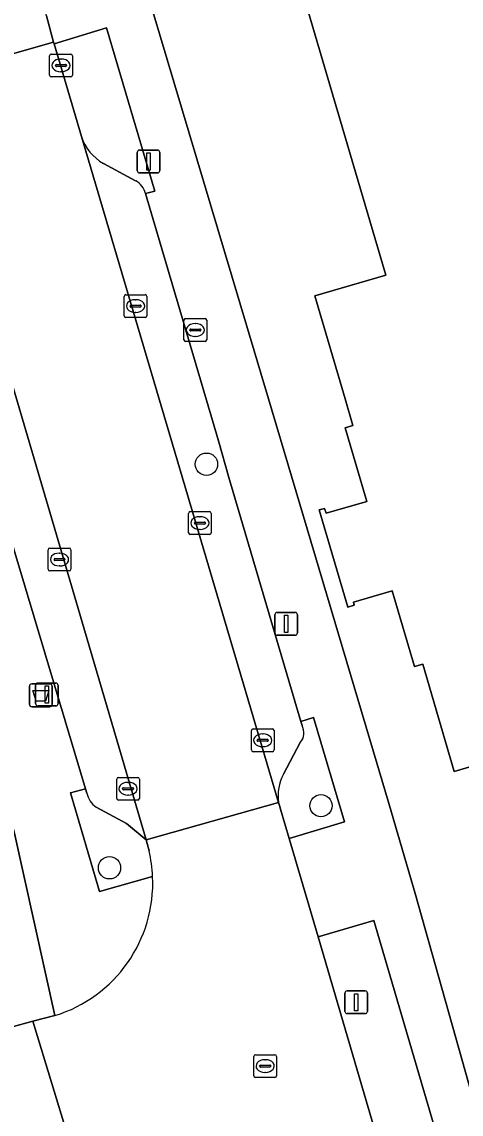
# Model space of a CAD drawing. Extents: x 159371 to 159986, y 382987 to 383597.
# Drawn here: x 159653.42 to 159672.71, y 383468.59 to 383516.55 of the extents above; entities that cross this region are included whole.
import ezdxf

# ---------------------------------------------------------------- set-up
doc = ezdxf.new("R2010")
doc.units = 0
for name, color, linetype in [('IMGEO_Afvalbak', 7, 'Continuous'), ('IMGEO_Boom', 7, 'Continuous'), ('IMGEO_Brandkraan', 7, 'Continuous'), ('IMGEO_Erf', 7, 'Continuous'), ('IMGEO_Groenvoorziening', 7, 'Continuous'), ('IMGEO_Kolk', 7, 'Continuous'), ('IMGEO_Lichtmast', 7, 'Continuous'), ('IMGEO_Pand', 7, 'Continuous'), ('IMGEO_Parkeervlak_open', 7, 'Continuous'), ('IMGEO_Rijbaan_lokaal_gesloten', 7, 'Continuous'), ('IMGEO_Rijbaan_lokaal_open', 7, 'Continuous'), ('IMGEO_Rioolput', 7, 'Continuous'), ('IMGEO_Voetpad_open', 7, 'Continuous')]:
    doc.layers.add(name, color=color, linetype=linetype)

msp = doc.modelspace()

# ---------------------------------------------------------------- linework, layer by layer
at = {"layer": 'IMGEO_Afvalbak'}
for p, q in [((159653.753, 383486.58), (159653.753, 383487.38)), ((159653.753, 383487.38), (159653.753, 383486.58)), ((159653.853, 383487.48), (159654.643, 383487.48)), ((159654.643, 383487.48), (159653.853, 383487.48)), ((159654.743, 383487.38), (159654.743, 383486.58)), ((159654.743, 383486.58), (159654.743, 383487.38)), ((159654.643, 383486.48), (159653.853, 383486.48)), ((159653.853, 383486.48), (159654.643, 383486.48))]:
    msp.add_line(p, q, dxfattribs=at)
msp.add_lwpolyline([(159653.896, 383487.194), (159654.6, 383487.194), (159654.451, 383486.724), (159654.045, 383486.724), (159653.896, 383487.194)], dxfattribs=at)
for centre, start, end in [((159653.853, 383487.38), 90, 180), ((159653.853, 383487.38), 90, 180), ((159654.643, 383487.38), 0, 90), ((159654.643, 383487.38), 360, 90), ((159653.853, 383486.58), 180, 270), ((159653.853, 383486.58), 180, 270), ((159654.643, 383486.58), 270, 0), ((159654.643, 383486.58), 270, 0)]:
    msp.add_arc(centre, 0.1, start, end, dxfattribs=at)
at = {"layer": 'IMGEO_Boom'}
for centre in [(159661.526, 383497.126), (159666.554, 383482.134), (159657.269, 383479.408)]:
    msp.add_circle(centre, 0.489, dxfattribs=at)
at = {"layer": 'IMGEO_Brandkraan'}
for p, q in [((159660.611, 383503.519), (159661.463, 383503.519)), ((159660.536, 383502.593), (159660.536, 383503.445)), ((159660.795, 383503.013), (159660.795, 383503.025)), ((159660.838, 383503.062), (159661.236, 383503.062)), ((159661.024, 383503.299), (159661.049, 383503.299)), ((159661.279, 383503.025), (159661.279, 383503.013)), ((159661.537, 383503.445), (159661.537, 383502.593)), ((159661.233, 383502.976), (159660.835, 383502.976)), ((159661.047, 383502.739), (159661.022, 383502.739)), ((159661.463, 383502.519), (159660.611, 383502.519))]:
    msp.add_line(p, q, dxfattribs=at)
for points in [[(159660.611, 383503.519), (159661.463, 383503.519)], [(159660.536, 383502.593), (159660.536, 383503.445)], [(159661.537, 383503.445), (159661.537, 383502.593)], [(159661.463, 383502.519), (159660.611, 383502.519)]]:
    msp.add_lwpolyline(points, dxfattribs=at)
for centre, radius, start, end in [((159660.613, 383503.443), 0.0765, 91.552, 178.448), ((159660.613, 383503.443), 0.0765, 91.552, 178.448), ((159661.461, 383503.443), 0.0765, 1.552, 88.448), ((159661.461, 383503.443), 0.0765, 1.552, 88.448), ((159660.835, 383503.022), 0.0403, 85.8775, 175.7526), ((159661.24, 383503.024), 0.0386, 1.7309, 96.639), ((159660.613, 383502.595), 0.0765, 181.552, 268.448), ((159660.613, 383502.595), 0.0765, 181.552, 268.448), ((159660.832, 383503.012), 0.0366, 178.938, 274.7102), ((159661.236, 383503.019), 0.043, 264.8664, 352.4533), ((159661.461, 383502.595), 0.0765, 271.552, 358.448), ((159661.461, 383502.595), 0.0765, 271.552, 358.448)]:
    msp.add_arc(centre, radius, start, end, dxfattribs=at)
for centre, major_axis, ratio, start_param, end_param in [((159661.023, 383503.019), (-0.387, 0.002), 0.722429, 4.712389, 7.853982), ((159661.048, 383503.019), (-0.39, 0.002), 0.717154, 1.570796, 4.712389)]:
    msp.add_ellipse(centre, major_axis=major_axis, ratio=ratio, start_param=start_param, end_param=end_param, dxfattribs=at)
at = {"layer": 'IMGEO_Erf'}
for points in [[(159684.794, 383487.272), (159672.41, 383483.629), (159671.023, 383488.346), (159670.662, 383488.239), (159669.682, 383491.571), (159667.98, 383491.071), (159668.019, 383490.938), (159667.736, 383490.855), (159666.481, 383495.118), (159666.714, 383495.186), (159666.778, 383494.97), (159668.566, 383495.496), (159667.617, 383498.722), (159667.957, 383498.822), (159667.611, 383500), (159666.285, 383504.513), (159669.403, 383505.431), (159665.158, 383519.859)], [(159658.841, 383518.144), (159664.244, 383500), (159669.551, 383482.179), (159670.697, 383478.285), (159681.184, 383441.029), (159689.89, 383408.493), (159695.793, 383386.432)]]:
    msp.add_lwpolyline(points, dxfattribs=at)
at = {"layer": 'IMGEO_Groenvoorziening'}
for points in [[(159658.853, 383509.007), (159659.259, 383509.12), (159657.129, 383516.285), (159654.833, 383515.586)], [(159654.833, 383515.586), (159656.035, 383511.517)], [(159657.001, 383510.333), (159658.417, 383509.566)], [(159664.688, 383482.28), (159664.727, 383482.145), (159664.772, 383481.988), (159665.153, 383480.696), (159667.591, 383481.431), (159666.222, 383486.001), (159665.669, 383485.837)], [(159665.669, 383485.837), (159665.722, 383485.659)], [(159665.644, 383484.901), (159664.906, 383483.512)], [(159656.273, 383482.683), (159656.215, 383482.877), (159655.558, 383482.691), (159656.832, 383478.365), (159659.161, 383479.026)], [(159659.004, 383480.145), (159658.876, 383480.639), (159658.011, 383481.347), (159656.684, 383482.073)]]:
    msp.add_lwpolyline(points, dxfattribs=at)
msp.add_lwpolyline([(159666.426, 383476.372), (159669.056, 383467.439), (159671.502, 383468.169), (159668.871, 383477.089)], close=True, dxfattribs=at)
for centre, radius, start, end in [((159658.029, 383512.158), 2.095, 197.8187, 240.6019), ((159657.983, 383508.778), 0.9, 14.7548, 61.1511), ((159665.133, 383485.337), 0.671, 319.5413, 28.7083), ((159666.685, 383482.562), 2.017, 151.8971, 188.0339), ((159657.216, 383482.875), 0.962, 191.4921, 236.4498), ((159653.183, 383478.758), 5.984, 2.5694, 13.404)]:
    msp.add_arc(centre, radius, start, end, dxfattribs=at)
at = {"layer": 'IMGEO_Kolk'}
for p, q in [((159654.637, 383514.208), (159654.637, 383515.06)), ((159654.712, 383515.134), (159655.564, 383515.134)), ((159655.638, 383515.06), (159655.638, 383514.208)), ((159654.896, 383514.628), (159654.896, 383514.64)), ((159655.334, 383514.591), (159654.936, 383514.591)), ((159654.939, 383514.677), (159655.337, 383514.677)), ((159655.125, 383514.914), (159655.15, 383514.914)), ((159655.38, 383514.64), (159655.38, 383514.628)), ((159655.564, 383514.134), (159654.712, 383514.134)), ((159655.148, 383514.354), (159655.123, 383514.354)), ((159657.911, 383503.644), (159657.911, 383504.496)), ((159657.986, 383504.57), (159658.838, 383504.57)), ((159658.912, 383504.496), (159658.912, 383503.644)), ((159658.17, 383504.064), (159658.17, 383504.076)), ((159658.608, 383504.027), (159658.21, 383504.027)), ((159658.213, 383504.113), (159658.611, 383504.113)), ((159658.399, 383504.35), (159658.424, 383504.35)), ((159658.654, 383504.076), (159658.654, 383504.064)), ((159658.838, 383503.57), (159657.986, 383503.57)), ((159658.422, 383503.79), (159658.397, 383503.79)), ((159660.737, 383494.117), (159660.737, 383494.969)), ((159660.812, 383495.043), (159661.664, 383495.043)), ((159661.738, 383494.969), (159661.738, 383494.117)), ((159660.996, 383494.537), (159660.996, 383494.549)), ((159661.434, 383494.5), (159661.036, 383494.5)), ((159661.039, 383494.586), (159661.437, 383494.586)), ((159661.225, 383494.823), (159661.25, 383494.823)), ((159661.48, 383494.549), (159661.48, 383494.537)), ((159661.664, 383494.043), (159660.812, 383494.043)), ((159661.248, 383494.263), (159661.223, 383494.263)), ((159654.647, 383493.442), (159655.499, 383493.442)), ((159654.572, 383492.516), (159654.572, 383493.368)), ((159654.831, 383492.936), (159654.831, 383492.948)), ((159654.874, 383492.985), (159655.272, 383492.985)), ((159655.06, 383493.222), (159655.085, 383493.222)), ((159655.315, 383492.948), (159655.315, 383492.936)), ((159655.573, 383493.368), (159655.573, 383492.516)), ((159655.269, 383492.899), (159654.871, 383492.899)), ((159655.083, 383492.662), (159655.058, 383492.662)), ((159655.499, 383492.442), (159654.647, 383492.442)), ((159663.497, 383484.579), (159663.497, 383485.431)), ((159663.572, 383485.505), (159664.424, 383485.505)), ((159663.985, 383485.285), (159664.01, 383485.285)), ((159664.498, 383485.431), (159664.498, 383484.579)), ((159663.756, 383484.999), (159663.756, 383485.011)), ((159664.194, 383484.962), (159663.796, 383484.962)), ((159663.799, 383485.048), (159664.197, 383485.048)), ((159664.24, 383485.011), (159664.24, 383484.999)), ((159664.424, 383484.505), (159663.572, 383484.505)), ((159664.008, 383484.725), (159663.983, 383484.725)), ((159657.659, 383483.377), (159658.511, 383483.377)), ((159657.584, 383482.451), (159657.584, 383483.303)), ((159657.843, 383482.871), (159657.843, 383482.883)), ((159657.886, 383482.92), (159658.284, 383482.92)), ((159658.072, 383483.157), (159658.097, 383483.157)), ((159658.327, 383482.883), (159658.327, 383482.871)), ((159658.585, 383483.303), (159658.585, 383482.451)), ((159658.281, 383482.834), (159657.883, 383482.834)), ((159658.095, 383482.597), (159658.07, 383482.597)), ((159658.511, 383482.377), (159657.659, 383482.377))]:
    msp.add_line(p, q, dxfattribs=at)
for points in [[(159654.637, 383514.208), (159654.637, 383515.06)], [(159654.712, 383515.134), (159655.564, 383515.134)], [(159655.638, 383515.06), (159655.638, 383514.208)], [(159655.564, 383514.134), (159654.712, 383514.134)], [(159657.911, 383503.644), (159657.911, 383504.496)], [(159657.986, 383504.57), (159658.838, 383504.57)], [(159658.912, 383504.496), (159658.912, 383503.644)], [(159658.838, 383503.57), (159657.986, 383503.57)], [(159660.737, 383494.117), (159660.737, 383494.969)], [(159660.812, 383495.043), (159661.664, 383495.043)], [(159661.738, 383494.969), (159661.738, 383494.117)], [(159661.664, 383494.043), (159660.812, 383494.043)], [(159654.647, 383493.442), (159655.499, 383493.442)], [(159654.572, 383492.516), (159654.572, 383493.368)], [(159655.573, 383493.368), (159655.573, 383492.516)], [(159655.499, 383492.442), (159654.647, 383492.442)], [(159663.497, 383484.579), (159663.497, 383485.431)], [(159663.572, 383485.505), (159664.424, 383485.505)], [(159664.498, 383485.431), (159664.498, 383484.579)], [(159664.424, 383484.505), (159663.572, 383484.505)], [(159657.659, 383483.377), (159658.511, 383483.377)], [(159657.584, 383482.451), (159657.584, 383483.303)], [(159658.585, 383483.303), (159658.585, 383482.451)], [(159658.511, 383482.377), (159657.659, 383482.377)]]:
    msp.add_lwpolyline(points, dxfattribs=at)
for centre, radius, start, end in [((159654.714, 383515.058), 0.0765, 91.552, 178.448), ((159654.714, 383515.058), 0.0765, 91.552, 178.448), ((159655.562, 383515.058), 0.0765, 1.552, 88.448), ((159655.562, 383515.058), 0.0765, 1.552, 88.448), ((159654.936, 383514.637), 0.0403, 85.8775, 175.7526), ((159654.933, 383514.627), 0.0366, 178.938, 274.7102), ((159655.337, 383514.634), 0.043, 264.8664, 352.4533), ((159655.341, 383514.639), 0.0386, 1.7309, 96.639), ((159654.714, 383514.21), 0.0765, 181.552, 268.448), ((159654.714, 383514.21), 0.0765, 181.552, 268.448), ((159655.562, 383514.21), 0.0765, 271.552, 358.448), ((159655.562, 383514.21), 0.0765, 271.552, 358.448), ((159657.988, 383504.494), 0.0765, 91.552, 178.448), ((159657.988, 383504.494), 0.0765, 91.552, 178.448), ((159658.836, 383504.494), 0.0765, 1.552, 88.448), ((159658.836, 383504.494), 0.0765, 1.552, 88.448), ((159658.21, 383504.073), 0.0403, 85.8775, 175.7526), ((159658.207, 383504.063), 0.0366, 178.938, 274.7102), ((159658.611, 383504.07), 0.043, 264.8664, 352.4533), ((159658.615, 383504.075), 0.0386, 1.7309, 96.639), ((159657.988, 383503.646), 0.0765, 181.552, 268.448), ((159657.988, 383503.646), 0.0765, 181.552, 268.448), ((159658.836, 383503.646), 0.0765, 271.552, 358.448), ((159658.836, 383503.646), 0.0765, 271.552, 358.448), ((159660.814, 383494.967), 0.0765, 91.552, 178.448), ((159660.814, 383494.967), 0.0765, 91.552, 178.448), ((159661.662, 383494.967), 0.0765, 1.552, 88.448), ((159661.662, 383494.967), 0.0765, 1.552, 88.448), ((159661.036, 383494.546), 0.0403, 85.8775, 175.7526), ((159661.033, 383494.536), 0.0366, 178.938, 274.7102), ((159661.437, 383494.543), 0.043, 264.8664, 352.4533), ((159661.441, 383494.548), 0.0386, 1.7309, 96.639), ((159660.814, 383494.119), 0.0765, 181.552, 268.448), ((159660.814, 383494.119), 0.0765, 181.552, 268.448), ((159661.662, 383494.119), 0.0765, 271.552, 358.448), ((159661.662, 383494.119), 0.0765, 271.552, 358.448), ((159654.649, 383493.366), 0.0765, 91.552, 178.448), ((159654.649, 383493.366), 0.0765, 91.552, 178.448), ((159655.497, 383493.366), 0.0765, 1.552, 88.448), ((159655.497, 383493.366), 0.0765, 1.552, 88.448), ((159654.871, 383492.945), 0.0403, 85.8775, 175.7526), ((159655.276, 383492.947), 0.0386, 1.7309, 96.639), ((159654.649, 383492.518), 0.0765, 181.552, 268.448), ((159654.649, 383492.518), 0.0765, 181.552, 268.448), ((159654.868, 383492.935), 0.0366, 178.938, 274.7102), ((159655.272, 383492.942), 0.043, 264.8664, 352.4533), ((159655.497, 383492.518), 0.0765, 271.552, 358.448), ((159655.497, 383492.518), 0.0765, 271.552, 358.448), ((159663.574, 383485.429), 0.0765, 91.552, 178.448), ((159663.574, 383485.429), 0.0765, 91.552, 178.448), ((159664.422, 383485.429), 0.0765, 1.552, 88.448), ((159664.422, 383485.429), 0.0765, 1.552, 88.448), ((159663.796, 383485.008), 0.0403, 85.8775, 175.7526), ((159663.793, 383484.998), 0.0366, 178.938, 274.7102), ((159664.197, 383485.005), 0.043, 264.8664, 352.4533), ((159664.201, 383485.01), 0.0386, 1.7309, 96.639), ((159663.574, 383484.581), 0.0765, 181.552, 268.448), ((159663.574, 383484.581), 0.0765, 181.552, 268.448), ((159664.422, 383484.581), 0.0765, 271.552, 358.448), ((159664.422, 383484.581), 0.0765, 271.552, 358.448), ((159657.661, 383483.301), 0.0765, 91.552, 178.448), ((159657.661, 383483.301), 0.0765, 91.552, 178.448), ((159658.509, 383483.301), 0.0765, 1.552, 88.448), ((159658.509, 383483.301), 0.0765, 1.552, 88.448), ((159657.883, 383482.88), 0.0403, 85.8775, 175.7526), ((159658.288, 383482.882), 0.0386, 1.7309, 96.639), ((159657.661, 383482.453), 0.0765, 181.552, 268.448), ((159657.661, 383482.453), 0.0765, 181.552, 268.448), ((159657.88, 383482.87), 0.0366, 178.938, 274.7102), ((159658.284, 383482.877), 0.043, 264.8664, 352.4533), ((159658.509, 383482.453), 0.0765, 271.552, 358.448), ((159658.509, 383482.453), 0.0765, 271.552, 358.448)]:
    msp.add_arc(centre, radius, start, end, dxfattribs=at)
for centre, major_axis, ratio, start_param, end_param in [((159655.124, 383514.634), (-0.387, 0.002), 0.722429, 4.712389, 7.853982), ((159655.149, 383514.634), (-0.39, 0.002), 0.717154, 1.570796, 4.712389), ((159658.398, 383504.07), (-0.387, 0.002), 0.722429, 4.712389, 7.853982), ((159658.423, 383504.07), (-0.39, 0.002), 0.717154, 1.570796, 4.712389), ((159661.224, 383494.543), (-0.387, 0.002), 0.722429, 4.712389, 7.853982), ((159661.249, 383494.543), (-0.39, 0.002), 0.717154, 1.570796, 4.712389), ((159655.059, 383492.942), (-0.387, 0.002), 0.722429, 4.712389, 7.853982), ((159655.084, 383492.942), (-0.39, 0.002), 0.717154, 1.570796, 4.712389), ((159663.984, 383485.005), (-0.387, 0.002), 0.722429, 4.712389, 7.853982), ((159664.009, 383485.005), (-0.39, 0.002), 0.717154, 1.570796, 4.712389), ((159658.071, 383482.877), (-0.387, 0.002), 0.722429, 4.712389, 7.853982), ((159658.096, 383482.877), (-0.39, 0.002), 0.717154, 1.570796, 4.712389)]:
    msp.add_ellipse(centre, major_axis=major_axis, ratio=ratio, start_param=start_param, end_param=end_param, dxfattribs=at)
at = {"layer": 'IMGEO_Lichtmast'}
for p, q in [((159658.484, 383510.018), (159658.484, 383510.818)), ((159658.484, 383510.818), (159658.484, 383510.018)), ((159658.584, 383510.918), (159659.374, 383510.918)), ((159659.374, 383510.918), (159658.584, 383510.918)), ((159659.474, 383510.818), (159659.474, 383510.018)), ((159659.474, 383510.018), (159659.474, 383510.818)), ((159659.374, 383509.918), (159658.584, 383509.918)), ((159658.584, 383509.918), (159659.374, 383509.918)), ((159664.629, 383490.617), (159665.419, 383490.617)), ((159665.419, 383490.617), (159664.629, 383490.617)), ((159664.529, 383489.717), (159664.529, 383490.517)), ((159664.529, 383490.517), (159664.529, 383489.717)), ((159665.519, 383490.517), (159665.519, 383489.717)), ((159665.519, 383489.717), (159665.519, 383490.517)), ((159665.419, 383489.617), (159664.629, 383489.617)), ((159664.629, 383489.617), (159665.419, 383489.617)), ((159654.023, 383486.615), (159654.023, 383487.415)), ((159654.023, 383487.415), (159654.023, 383486.615)), ((159654.123, 383487.515), (159654.913, 383487.515)), ((159654.913, 383487.515), (159654.123, 383487.515)), ((159655.013, 383487.415), (159655.013, 383486.615)), ((159655.013, 383486.615), (159655.013, 383487.415)), ((159654.913, 383486.515), (159654.123, 383486.515)), ((159654.123, 383486.515), (159654.913, 383486.515)), ((159667.607, 383473.104), (159667.607, 383473.904)), ((159667.607, 383473.904), (159667.607, 383473.104)), ((159667.707, 383474.004), (159668.497, 383474.004)), ((159668.497, 383474.004), (159667.707, 383474.004)), ((159668.597, 383473.904), (159668.597, 383473.104)), ((159668.597, 383473.104), (159668.597, 383473.904)), ((159668.497, 383473.004), (159667.707, 383473.004)), ((159667.707, 383473.004), (159668.497, 383473.004))]:
    msp.add_line(p, q, dxfattribs=at)
for points in [[(159658.904, 383510.793), (159659.054, 383510.793), (159659.054, 383510.043), (159658.904, 383510.043), (159658.904, 383510.793)], [(159664.949, 383490.492), (159665.099, 383490.492), (159665.099, 383489.742), (159664.949, 383489.742), (159664.949, 383490.492)], [(159654.443, 383487.39), (159654.593, 383487.39), (159654.593, 383486.64), (159654.443, 383486.64), (159654.443, 383487.39)], [(159668.027, 383473.879), (159668.177, 383473.879), (159668.177, 383473.129), (159668.027, 383473.129), (159668.027, 383473.879)]]:
    msp.add_lwpolyline(points, dxfattribs=at)
for centre, start, end in [((159658.584, 383510.818), 90, 180), ((159658.584, 383510.818), 90, 180), ((159659.374, 383510.818), 0, 90), ((159659.374, 383510.818), 360, 90), ((159658.584, 383510.018), 180, 270), ((159658.584, 383510.018), 180, 270), ((159659.374, 383510.018), 270, 0), ((159659.374, 383510.018), 270, 0), ((159664.629, 383490.517), 90, 180), ((159664.629, 383490.517), 90, 180), ((159665.419, 383490.517), 0, 90), ((159665.419, 383490.517), 360, 90), ((159664.629, 383489.717), 180, 270), ((159664.629, 383489.717), 180, 270), ((159665.419, 383489.717), 270, 0), ((159665.419, 383489.717), 270, 0), ((159654.123, 383487.415), 90, 180), ((159654.123, 383487.415), 90, 180), ((159654.913, 383487.415), 0, 90), ((159654.913, 383487.415), 360, 90), ((159654.123, 383486.615), 180, 270), ((159654.123, 383486.615), 180, 270), ((159654.913, 383486.615), 270, 0), ((159654.913, 383486.615), 270, 0), ((159667.707, 383473.904), 90, 180), ((159667.707, 383473.904), 90, 180), ((159668.497, 383473.904), 0, 90), ((159668.497, 383473.904), 360, 90), ((159667.707, 383473.104), 180, 270), ((159667.707, 383473.104), 180, 270), ((159668.497, 383473.104), 270, 0), ((159668.497, 383473.104), 270, 0)]:
    msp.add_arc(centre, 0.1, start, end, dxfattribs=at)
at = {"layer": 'IMGEO_Pand'}
msp.add_lwpolyline([(159665.158, 383519.859), (159669.403, 383505.431), (159666.285, 383504.513), (159667.611, 383500), (159667.957, 383498.822), (159667.617, 383498.722), (159668.566, 383495.496), (159666.778, 383494.97), (159666.714, 383495.186), (159666.481, 383495.118), (159667.736, 383490.855), (159668.019, 383490.938), (159667.98, 383491.071), (159669.682, 383491.571), (159670.662, 383488.239), (159671.023, 383488.346), (159672.41, 383483.629), (159684.794, 383487.272)], dxfattribs=at)
at = {"layer": 'IMGEO_Parkeervlak_open'}
for points in [[(159651.133, 383506.926), (159650.711, 383508.356), (159649.044, 383514.017), (159643.547, 383532.683), (159641.653, 383532.125), (159645.106, 383520.362), (159646.608, 383515.216), (159648.021, 383515.624), (159648.48, 383514), (159647.09, 383513.567), (159648.688, 383508.093), (159649.269, 383506.238), (159650.804, 383500.962), (159652.215, 383501.375), (159652.671, 383499.762), (159651.26, 383499.365), (159656.215, 383482.877), (159656.273, 383482.683)], [(159656.035, 383511.517), (159664.688, 383482.28)], [(159658.417, 383509.566), (159657.001, 383510.333)], [(159662.059, 383498.149), (159658.853, 383509.007)], [(159656.684, 383482.073), (159658.011, 383481.347), (159658.876, 383480.639), (159651.133, 383506.926)], [(159665.722, 383485.659), (159665.669, 383485.837), (159662.513, 383496.544), (159662.059, 383498.149)], [(159664.906, 383483.512), (159665.644, 383484.901)]]:
    msp.add_lwpolyline(points, dxfattribs=at)
for centre, radius, start, end in [((159658.029, 383512.158), 2.095, 197.8187, 240.6019), ((159657.983, 383508.778), 0.9, 14.7548, 61.1511), ((159665.133, 383485.337), 0.671, 319.5413, 28.7083), ((159666.685, 383482.562), 2.017, 151.8971, 188.0339), ((159657.216, 383482.875), 0.962, 191.4921, 236.4498)]:
    msp.add_arc(centre, radius, start, end, dxfattribs=at)
at = {"layer": 'IMGEO_Rijbaan_lokaal_gesloten'}
msp.add_lwpolyline([(159656.035, 383511.517), (159654.833, 383515.586), (159654.814, 383515.652), (159649.044, 383514.017), (159650.711, 383508.356), (159651.133, 383506.926), (159658.876, 383480.639), (159664.688, 383482.28)], close=True, dxfattribs=at)
msp.add_lwpolyline([(159655.507, 383467.389), (159653.902, 383472.673), (159652.946, 383472.414), (159635.761, 383467.333), (159633.888, 383466.786), (159629.437, 383465.469), (159628.334, 383465.118), (159616.423, 383461.114), (159616.184, 383461.01), (159618.472, 383455.935), (159618.983, 383456.154)], dxfattribs=at)
at = {"layer": 'IMGEO_Rijbaan_lokaal_open'}
for points in [[(159638.064, 383551.313), (159638.477, 383550.021), (159641.872, 383538.476), (159643.547, 383532.683), (159649.044, 383514.017), (159654.814, 383515.652), (159654.497, 383516.812), (159652.539, 383523.424), (159651.954, 383525.424), (159650.292, 383531.106), (159647.229, 383541.58)], [(159666.426, 383476.372), (159665.153, 383480.696), (159664.772, 383481.988), (159664.727, 383482.145), (159664.688, 383482.28), (159658.876, 383480.639), (159659.004, 383480.145)], [(159663.801, 383463.829), (159664.537, 383461.403), (159664.675, 383460.95), (159664.982, 383459.923), (159665.933, 383456.787), (159667.027, 383457.076), (159670.094, 383457.885), (159670.74, 383458.056), (159671.587, 383458.28), (159671.763, 383458.326), (159670.744, 383461.707), (159670.329, 383463.118), (159669.056, 383467.439), (159666.426, 383476.372)], [(159654.869, 383472.918), (159653.902, 383472.673), (159655.507, 383467.389), (159656.989, 383467.847)]]:
    msp.add_lwpolyline(points, dxfattribs=at)
for centre, radius, start, end in [((159653.183, 383478.758), 5.984, 2.5694, 13.404), ((159653.074, 383478.741), 6.094, 287.1334, 2.6764)]:
    msp.add_arc(centre, radius, start, end, dxfattribs=at)
at = {"layer": 'IMGEO_Rioolput'}
for p, q in [((159663.603, 383470.274), (159663.603, 383471.126)), ((159663.678, 383471.2), (159664.53, 383471.2)), ((159664.091, 383470.98), (159664.116, 383470.98)), ((159664.604, 383471.126), (159664.604, 383470.274)), ((159663.862, 383470.694), (159663.862, 383470.706)), ((159664.3, 383470.657), (159663.902, 383470.657)), ((159663.905, 383470.743), (159664.303, 383470.743)), ((159664.114, 383470.42), (159664.089, 383470.42)), ((159664.346, 383470.706), (159664.346, 383470.694)), ((159664.53, 383470.2), (159663.678, 383470.2))]:
    msp.add_line(p, q, dxfattribs=at)
for points in [[(159663.603, 383470.274), (159663.603, 383471.126)], [(159663.678, 383471.2), (159664.53, 383471.2)], [(159664.604, 383471.126), (159664.604, 383470.274)], [(159664.53, 383470.2), (159663.678, 383470.2)]]:
    msp.add_lwpolyline(points, dxfattribs=at)
for centre, radius, start, end in [((159663.68, 383471.124), 0.0765, 91.552, 178.448), ((159663.68, 383471.124), 0.0765, 91.552, 178.448), ((159664.528, 383471.124), 0.0765, 1.552, 88.448), ((159664.528, 383471.124), 0.0765, 1.552, 88.448), ((159663.902, 383470.703), 0.0403, 85.8775, 175.7526), ((159663.899, 383470.693), 0.0366, 178.938, 274.7102), ((159664.303, 383470.7), 0.043, 264.8664, 352.4533), ((159664.307, 383470.705), 0.0386, 1.7309, 96.639), ((159663.68, 383470.276), 0.0765, 181.552, 268.448), ((159663.68, 383470.276), 0.0765, 181.552, 268.448), ((159664.528, 383470.276), 0.0765, 271.552, 358.448), ((159664.528, 383470.276), 0.0765, 271.552, 358.448)]:
    msp.add_arc(centre, radius, start, end, dxfattribs=at)
for centre, major_axis, ratio, start_param, end_param in [((159664.09, 383470.7), (-0.387, 0.002), 0.722429, 4.712389, 7.853982), ((159664.115, 383470.7), (-0.39, 0.002), 0.717154, 1.570796, 4.712389)]:
    msp.add_ellipse(centre, major_axis=major_axis, ratio=ratio, start_param=start_param, end_param=end_param, dxfattribs=at)
at = {"layer": 'IMGEO_Voetpad_open'}
for points in [[(159681.184, 383441.029), (159670.697, 383478.285), (159669.551, 383482.179), (159664.244, 383500), (159658.841, 383518.144)], [(159654.497, 383516.812), (159654.814, 383515.652), (159654.833, 383515.586), (159657.129, 383516.285), (159659.259, 383509.12), (159658.853, 383509.007), (159662.059, 383498.149), (159662.513, 383496.544), (159665.669, 383485.837), (159666.222, 383486.001), (159667.591, 383481.431), (159665.153, 383480.696), (159666.426, 383476.372), (159668.871, 383477.089), (159671.502, 383468.169)], [(159651.26, 383499.365), (159650.804, 383500.962), (159649.269, 383506.238), (159648.688, 383508.093), (159647.09, 383513.567), (159646.834, 383514.444), (159643.446, 383513.457), (159643.961, 383511.727), (159645.553, 383506.383), (159647.055, 383501.337), (159647.453, 383500), (159648.601, 383496.143), (159650.159, 383490.911), (159652.02, 383484.662), (159652.275, 383483.712), (159653.084, 383480.993), (159654.869, 383472.918)], [(159659.161, 383479.026), (159656.832, 383478.365), (159655.558, 383482.691), (159656.215, 383482.877), (159651.26, 383499.365)], [(159652.292, 383474.568), (159652.946, 383472.414), (159653.902, 383472.673), (159654.869, 383472.918), (159653.084, 383480.993), (159651.686, 383480.577), (159652.938, 383476.371), (159644.76, 383473.936), (159632.301, 383470.154), (159628.071, 383468.895), (159625.562, 383475.912), (159625.325, 383475.842), (159623.916, 383478.958), (159623.714, 383478.872), (159622.206, 383482.438), (159622.321, 383482.487), (159621.584, 383484.116), (159620.151, 383487.284), (159619.975, 383487.684), (159618.609, 383487.126), (159620.558, 383482.514), (159625.767, 383470.502)]]:
    msp.add_lwpolyline(points, dxfattribs=at)
msp.add_arc((159653.074, 383478.741), 6.094, 287.1334, 2.6764, dxfattribs=at)

doc.saveas('drawing.dxf')
